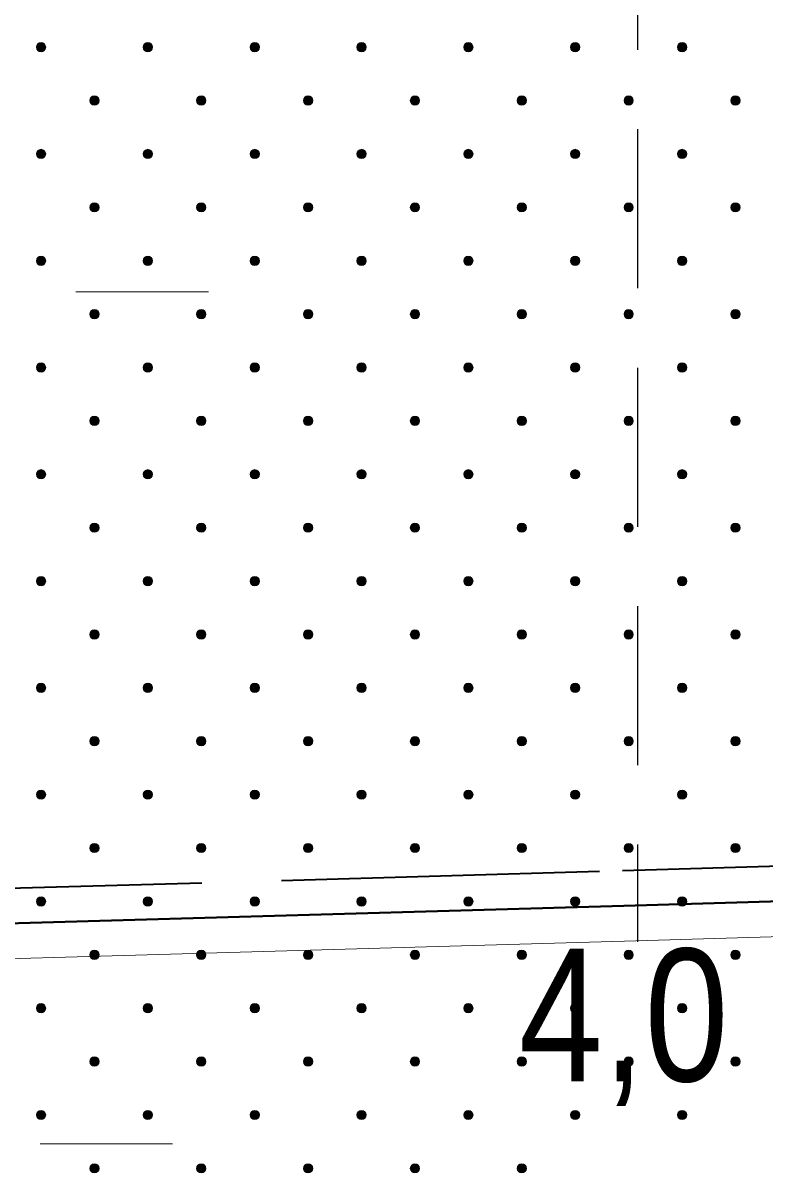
# Model space of a CAD drawing. Extents: x 640121 to 640955, y 6441885 to 6442246.
# Drawn here: x 640320.3 to 640337.1, y 6441924.67 to 6441950.72 of the extents above; entities that cross this region are included whole.
import ezdxf
from ezdxf.enums import TextEntityAlignment as Align

# ---------------------------------------------------------------- set-up
doc = ezdxf.new("R2010")
doc.units = 0
doc.header["$LTSCALE"] = 1.2
doc.linetypes.add('LONG_DASHED', pattern=[7.5, 6, -1.5])
doc.linetypes.add('MEDIUM_DASHED', pattern=[4.5, 3, -1.5])
for name, color, linetype, lineweight in [('32', 7, 'Continuous', 13), ('35', 7, 'Continuous', 35), ('45', 7, 'Continuous', 13), ('47', 7, 'Continuous', 13)]:
    doc.layers.add(name, color=color, linetype=linetype, lineweight=lineweight)

msp = doc.modelspace()

# ---------------------------------------------------------------- hatches: boundary and pattern name
at = {"layer": '45'}
for points in [[(640320.785, 6441950.243, 1), (640320.637, 6441950.095, 1)], [(640323.204, 6441950.243, 1), (640323.055, 6441950.095, 1)], [(640325.622, 6441950.243, 1), (640325.473, 6441950.095, 1)], [(640328.04, 6441950.243, 1), (640327.892, 6441950.095, 1)], [(640330.458, 6441950.243, 1), (640330.31, 6441950.095, 1)], [(640332.877, 6441950.243, 1), (640332.728, 6441950.095, 1)], [(640335.295, 6441950.243, 1), (640335.147, 6441950.095, 1)], [(640321.994, 6441949.034, 1), (640321.846, 6441948.886, 1)], [(640324.413, 6441949.034, 1), (640324.264, 6441948.886, 1)], [(640326.831, 6441949.034, 1), (640326.682, 6441948.886, 1)], [(640329.249, 6441949.034, 1), (640329.101, 6441948.886, 1)], [(640331.668, 6441949.034, 1), (640331.519, 6441948.886, 1)], [(640334.086, 6441949.034, 1), (640333.937, 6441948.886, 1)], [(640336.504, 6441949.034, 1), (640336.356, 6441948.886, 1)], [(640320.785, 6441947.825, 1), (640320.637, 6441947.677, 1)], [(640323.204, 6441947.825, 1), (640323.055, 6441947.677, 1)], [(640325.622, 6441947.825, 1), (640325.473, 6441947.677, 1)], [(640328.04, 6441947.825, 1), (640327.892, 6441947.677, 1)], [(640330.458, 6441947.825, 1), (640330.31, 6441947.677, 1)], [(640332.877, 6441947.825, 1), (640332.728, 6441947.677, 1)], [(640335.295, 6441947.825, 1), (640335.147, 6441947.677, 1)], [(640321.994, 6441946.616, 1), (640321.846, 6441946.467, 1)], [(640324.413, 6441946.616, 1), (640324.264, 6441946.467, 1)], [(640326.831, 6441946.616, 1), (640326.682, 6441946.467, 1)], [(640329.249, 6441946.616, 1), (640329.101, 6441946.467, 1)], [(640331.668, 6441946.616, 1), (640331.519, 6441946.467, 1)], [(640334.086, 6441946.616, 1), (640333.937, 6441946.467, 1)], [(640336.504, 6441946.616, 1), (640336.356, 6441946.467, 1)], [(640320.785, 6441945.407, 1), (640320.637, 6441945.258, 1)], [(640323.204, 6441945.407, 1), (640323.055, 6441945.258, 1)], [(640325.622, 6441945.407, 1), (640325.473, 6441945.258, 1)], [(640328.04, 6441945.407, 1), (640327.892, 6441945.258, 1)], [(640330.458, 6441945.407, 1), (640330.31, 6441945.258, 1)], [(640332.877, 6441945.407, 1), (640332.728, 6441945.258, 1)], [(640335.295, 6441945.407, 1), (640335.147, 6441945.258, 1)], [(640321.994, 6441944.198, 1), (640321.846, 6441944.049, 1)], [(640324.413, 6441944.198, 1), (640324.264, 6441944.049, 1)], [(640326.831, 6441944.198, 1), (640326.682, 6441944.049, 1)], [(640329.249, 6441944.198, 1), (640329.101, 6441944.049, 1)], [(640331.668, 6441944.198, 1), (640331.519, 6441944.049, 1)], [(640334.086, 6441944.198, 1), (640333.937, 6441944.049, 1)], [(640336.504, 6441944.198, 1), (640336.356, 6441944.049, 1)], [(640320.785, 6441942.988, 1), (640320.637, 6441942.84, 1)], [(640323.204, 6441942.988, 1), (640323.055, 6441942.84, 1)], [(640325.622, 6441942.988, 1), (640325.473, 6441942.84, 1)], [(640328.04, 6441942.988, 1), (640327.892, 6441942.84, 1)], [(640330.458, 6441942.988, 1), (640330.31, 6441942.84, 1)], [(640332.877, 6441942.988, 1), (640332.728, 6441942.84, 1)], [(640335.295, 6441942.988, 1), (640335.147, 6441942.84, 1)], [(640321.994, 6441941.779, 1), (640321.846, 6441941.631, 1)], [(640324.413, 6441941.779, 1), (640324.264, 6441941.631, 1)], [(640326.831, 6441941.779, 1), (640326.682, 6441941.631, 1)], [(640329.249, 6441941.779, 1), (640329.101, 6441941.631, 1)], [(640331.668, 6441941.779, 1), (640331.519, 6441941.631, 1)], [(640334.086, 6441941.779, 1), (640333.937, 6441941.631, 1)], [(640336.504, 6441941.779, 1), (640336.356, 6441941.631, 1)], [(640320.785, 6441940.57, 1), (640320.637, 6441940.422, 1)], [(640323.204, 6441940.57, 1), (640323.055, 6441940.422, 1)], [(640325.622, 6441940.57, 1), (640325.473, 6441940.422, 1)], [(640328.04, 6441940.57, 1), (640327.892, 6441940.422, 1)], [(640330.458, 6441940.57, 1), (640330.31, 6441940.422, 1)], [(640332.877, 6441940.57, 1), (640332.728, 6441940.422, 1)], [(640335.295, 6441940.57, 1), (640335.147, 6441940.422, 1)], [(640321.994, 6441939.361, 1), (640321.846, 6441939.212, 1)], [(640324.413, 6441939.361, 1), (640324.264, 6441939.212, 1)], [(640326.831, 6441939.361, 1), (640326.682, 6441939.212, 1)], [(640329.249, 6441939.361, 1), (640329.101, 6441939.212, 1)], [(640331.668, 6441939.361, 1), (640331.519, 6441939.212, 1)], [(640334.086, 6441939.361, 1), (640333.937, 6441939.212, 1)], [(640336.504, 6441939.361, 1), (640336.356, 6441939.212, 1)], [(640320.785, 6441938.152, 1), (640320.637, 6441938.003, 1)], [(640323.204, 6441938.152, 1), (640323.055, 6441938.003, 1)], [(640325.622, 6441938.152, 1), (640325.473, 6441938.003, 1)], [(640328.04, 6441938.152, 1), (640327.892, 6441938.003, 1)], [(640330.458, 6441938.152, 1), (640330.31, 6441938.003, 1)], [(640332.877, 6441938.152, 1), (640332.728, 6441938.003, 1)], [(640335.295, 6441938.152, 1), (640335.147, 6441938.003, 1)], [(640321.994, 6441936.943, 1), (640321.846, 6441936.794, 1)], [(640324.413, 6441936.943, 1), (640324.264, 6441936.794, 1)], [(640326.831, 6441936.943, 1), (640326.682, 6441936.794, 1)], [(640329.249, 6441936.943, 1), (640329.101, 6441936.794, 1)], [(640331.668, 6441936.943, 1), (640331.519, 6441936.794, 1)], [(640334.086, 6441936.943, 1), (640333.937, 6441936.794, 1)], [(640336.504, 6441936.943, 1), (640336.356, 6441936.794, 1)], [(640320.785, 6441935.734, 1), (640320.637, 6441935.585, 1)], [(640323.204, 6441935.734, 1), (640323.055, 6441935.585, 1)], [(640325.622, 6441935.734, 1), (640325.473, 6441935.585, 1)], [(640328.04, 6441935.734, 1), (640327.892, 6441935.585, 1)], [(640330.458, 6441935.734, 1), (640330.31, 6441935.585, 1)], [(640332.877, 6441935.734, 1), (640332.728, 6441935.585, 1)], [(640335.295, 6441935.734, 1), (640335.147, 6441935.585, 1)], [(640321.994, 6441934.524, 1), (640321.846, 6441934.376, 1)], [(640324.413, 6441934.524, 1), (640324.264, 6441934.376, 1)], [(640326.831, 6441934.524, 1), (640326.682, 6441934.376, 1)], [(640329.249, 6441934.524, 1), (640329.101, 6441934.376, 1)], [(640331.668, 6441934.524, 1), (640331.519, 6441934.376, 1)], [(640334.086, 6441934.524, 1), (640333.937, 6441934.376, 1)], [(640336.504, 6441934.524, 1), (640336.356, 6441934.376, 1)], [(640320.785, 6441933.315, 1), (640320.637, 6441933.167, 1)], [(640323.204, 6441933.315, 1), (640323.055, 6441933.167, 1)], [(640325.622, 6441933.315, 1), (640325.473, 6441933.167, 1)], [(640328.04, 6441933.315, 1), (640327.892, 6441933.167, 1)], [(640330.458, 6441933.315, 1), (640330.31, 6441933.167, 1)], [(640332.877, 6441933.315, 1), (640332.728, 6441933.167, 1)], [(640335.295, 6441933.315, 1), (640335.147, 6441933.167, 1)], [(640321.994, 6441932.106, 1), (640321.846, 6441931.958, 1)], [(640324.413, 6441932.106, 1), (640324.264, 6441931.958, 1)], [(640326.831, 6441932.106, 1), (640326.682, 6441931.958, 1)], [(640329.249, 6441932.106, 1), (640329.101, 6441931.958, 1)], [(640331.668, 6441932.106, 1), (640331.519, 6441931.958, 1)], [(640334.086, 6441932.106, 1), (640333.937, 6441931.958, 1)], [(640336.504, 6441932.106, 1), (640336.356, 6441931.958, 1)], [(640320.785, 6441930.897, 1), (640320.637, 6441930.748, 1)], [(640323.204, 6441930.897, 1), (640323.055, 6441930.748, 1)], [(640325.622, 6441930.897, 1), (640325.473, 6441930.748, 1)], [(640328.04, 6441930.897, 1), (640327.892, 6441930.748, 1)], [(640330.458, 6441930.897, 1), (640330.31, 6441930.748, 1)], [(640332.877, 6441930.897, 1), (640332.728, 6441930.748, 1)], [(640335.295, 6441930.897, 1), (640335.147, 6441930.748, 1)], [(640321.994, 6441929.688, 1), (640321.846, 6441929.539, 1)], [(640324.413, 6441929.688, 1), (640324.264, 6441929.539, 1)], [(640326.831, 6441929.688, 1), (640326.682, 6441929.539, 1)], [(640329.249, 6441929.688, 1), (640329.101, 6441929.539, 1)], [(640331.668, 6441929.688, 1), (640331.519, 6441929.539, 1)], [(640334.086, 6441929.688, 1), (640333.937, 6441929.539, 1)], [(640336.504, 6441929.688, 1), (640336.356, 6441929.539, 1)], [(640320.785, 6441928.479, 1), (640320.637, 6441928.33, 1)], [(640323.204, 6441928.479, 1), (640323.055, 6441928.33, 1)], [(640325.622, 6441928.479, 1), (640325.473, 6441928.33, 1)], [(640328.04, 6441928.479, 1), (640327.892, 6441928.33, 1)], [(640330.458, 6441928.479, 1), (640330.31, 6441928.33, 1)], [(640332.877, 6441928.479, 1), (640332.728, 6441928.33, 1)], [(640335.295, 6441928.479, 1), (640335.147, 6441928.33, 1)], [(640321.994, 6441927.269, 1), (640321.846, 6441927.121, 1)], [(640324.413, 6441927.269, 1), (640324.264, 6441927.121, 1)], [(640326.831, 6441927.269, 1), (640326.682, 6441927.121, 1)], [(640329.249, 6441927.269, 1), (640329.101, 6441927.121, 1)], [(640331.668, 6441927.269, 1), (640331.519, 6441927.121, 1)], [(640334.086, 6441927.269, 1), (640333.937, 6441927.121, 1)], [(640336.504, 6441927.269, 1), (640336.356, 6441927.121, 1)], [(640320.785, 6441926.06, 1), (640320.637, 6441925.912, 1)], [(640323.204, 6441926.06, 1), (640323.055, 6441925.912, 1)], [(640325.622, 6441926.06, 1), (640325.473, 6441925.912, 1)], [(640328.04, 6441926.06, 1), (640327.892, 6441925.912, 1)], [(640330.458, 6441926.06, 1), (640330.31, 6441925.912, 1)], [(640332.877, 6441926.06, 1), (640332.728, 6441925.912, 1)], [(640335.295, 6441926.06, 1), (640335.147, 6441925.912, 1)], [(640321.994, 6441924.851, 1), (640321.846, 6441924.703, 1)], [(640324.413, 6441924.851, 1), (640324.264, 6441924.703, 1)], [(640326.831, 6441924.851, 1), (640326.682, 6441924.703, 1)], [(640329.249, 6441924.851, 1), (640329.101, 6441924.703, 1)], [(640331.668, 6441924.851, 1), (640331.519, 6441924.703, 1)]]:
    msp.add_hatch(color=256, dxfattribs=at).paths.add_polyline_path(points)

# ---------------------------------------------------------------- linework, layer by layer
at = {"layer": '32', "linetype": 'MEDIUM_DASHED', "lineweight": 25}
msp.add_line((640334.21, 6441969.91), (640334.21, 6441929.91), dxfattribs=at)
at = {"layer": '35', "linetype": 'LONG_DASHED'}
msp.add_lwpolyline([(640281.17, 6441930.01), (640333.87, 6441931.52), (640450.41, 6441934.96)], dxfattribs=at)
at = {"layer": '35', "lineweight": 40}
msp.add_lwpolyline([(640281.19, 6441929.21), (640333.9, 6441930.72), (640451.21, 6441934.19)], dxfattribs=at)
at = {"layer": '35', "lineweight": 13}
msp.add_lwpolyline([(640281.2, 6441928.41), (640333.92, 6441929.92), (640452.01, 6441933.41)], dxfattribs=at)
at = {"layer": '45'}
for centre in [(640320.711, 6441950.169), (640323.129, 6441950.169), (640325.548, 6441950.169), (640327.966, 6441950.169), (640330.384, 6441950.169), (640332.802, 6441950.169), (640335.221, 6441950.169), (640321.92, 6441948.96), (640324.338, 6441948.96), (640326.757, 6441948.96), (640329.175, 6441948.96), (640331.593, 6441948.96), (640334.012, 6441948.96), (640336.43, 6441948.96), (640320.711, 6441947.751), (640323.129, 6441947.751), (640325.548, 6441947.751), (640327.966, 6441947.751), (640330.384, 6441947.751), (640332.802, 6441947.751), (640335.221, 6441947.751), (640321.92, 6441946.542), (640324.338, 6441946.542), (640326.757, 6441946.542), (640329.175, 6441946.542), (640331.593, 6441946.542), (640334.012, 6441946.542), (640336.43, 6441946.542), (640320.711, 6441945.332), (640323.129, 6441945.332), (640325.548, 6441945.332), (640327.966, 6441945.332), (640330.384, 6441945.332), (640332.802, 6441945.332), (640335.221, 6441945.332), (640321.92, 6441944.123), (640324.338, 6441944.123), (640326.757, 6441944.123), (640329.175, 6441944.123), (640331.593, 6441944.123), (640334.012, 6441944.123), (640336.43, 6441944.123), (640320.711, 6441942.914), (640323.129, 6441942.914), (640325.548, 6441942.914), (640327.966, 6441942.914), (640330.384, 6441942.914), (640332.802, 6441942.914), (640335.221, 6441942.914), (640321.92, 6441941.705), (640324.338, 6441941.705), (640326.757, 6441941.705), (640329.175, 6441941.705), (640331.593, 6441941.705), (640334.012, 6441941.705), (640336.43, 6441941.705), (640320.711, 6441940.496), (640323.129, 6441940.496), (640325.548, 6441940.496), (640327.966, 6441940.496), (640330.384, 6441940.496), (640332.802, 6441940.496), (640335.221, 6441940.496), (640321.92, 6441939.287), (640324.338, 6441939.287), (640326.757, 6441939.287), (640329.175, 6441939.287), (640331.593, 6441939.287), (640334.012, 6441939.287), (640336.43, 6441939.287), (640320.711, 6441938.078), (640323.129, 6441938.078), (640325.548, 6441938.078), (640327.966, 6441938.078), (640330.384, 6441938.078), (640332.802, 6441938.078), (640335.221, 6441938.078), (640321.92, 6441936.868), (640324.338, 6441936.868), (640326.757, 6441936.868), (640329.175, 6441936.868), (640331.593, 6441936.868), (640334.012, 6441936.868), (640336.43, 6441936.868), (640320.711, 6441935.659), (640323.129, 6441935.659), (640325.548, 6441935.659), (640327.966, 6441935.659), (640330.384, 6441935.659), (640332.802, 6441935.659), (640335.221, 6441935.659), (640321.92, 6441934.45), (640324.338, 6441934.45), (640326.757, 6441934.45), (640329.175, 6441934.45), (640331.593, 6441934.45), (640334.012, 6441934.45), (640336.43, 6441934.45), (640320.711, 6441933.241), (640323.129, 6441933.241), (640325.548, 6441933.241), (640327.966, 6441933.241), (640330.384, 6441933.241), (640332.802, 6441933.241), (640335.221, 6441933.241), (640321.92, 6441932.032), (640324.338, 6441932.032), (640326.757, 6441932.032), (640329.175, 6441932.032), (640331.593, 6441932.032), (640334.012, 6441932.032), (640336.43, 6441932.032), (640320.711, 6441930.823), (640323.129, 6441930.823), (640325.548, 6441930.823), (640327.966, 6441930.823), (640330.384, 6441930.823), (640332.802, 6441930.823), (640335.221, 6441930.823), (640321.92, 6441929.613), (640324.338, 6441929.613), (640326.757, 6441929.613), (640329.175, 6441929.613), (640331.593, 6441929.613), (640334.012, 6441929.613), (640336.43, 6441929.613), (640320.711, 6441928.404), (640323.129, 6441928.404), (640325.548, 6441928.404), (640327.966, 6441928.404), (640330.384, 6441928.404), (640332.802, 6441928.404), (640335.221, 6441928.404), (640321.92, 6441927.195), (640324.338, 6441927.195), (640326.757, 6441927.195), (640329.175, 6441927.195), (640331.593, 6441927.195), (640334.012, 6441927.195), (640336.43, 6441927.195), (640320.711, 6441925.986), (640323.129, 6441925.986), (640325.548, 6441925.986), (640327.966, 6441925.986), (640330.384, 6441925.986), (640332.802, 6441925.986), (640335.221, 6441925.986), (640321.92, 6441924.777), (640324.338, 6441924.777), (640326.757, 6441924.777), (640329.175, 6441924.777), (640331.593, 6441924.777)]:
    msp.add_circle(centre, 0.105, dxfattribs=at)
at = {"layer": '47'}
for p, q in [((640321.5, 6441944.63), (640324.5, 6441944.63)), ((640320.69, 6441925.33), (640323.69, 6441925.33))]:
    msp.add_line(p, q, dxfattribs=at)

# ---------------------------------------------------------------- texts
at = {"layer": '32', "width": 0.85}
msp.add_text('4,0', height=3, dxfattribs=at).set_placement((640333.9, 6441926.75), align=Align.CENTER)

doc.saveas('drawing.dxf')
